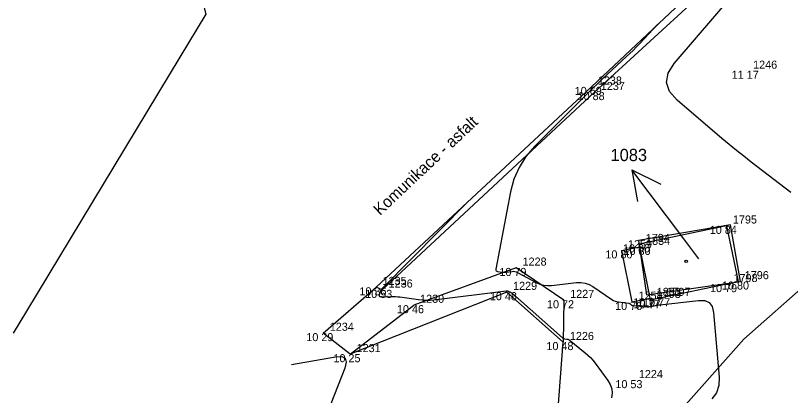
# Model space of a CAD drawing. Extents: x -711234 to -710007, y -1026313 to -1025448.
# Drawn here: x -710964.77 to -710937.91, y -1025846.78 to -1025833.6 of the extents above; entities that cross this region are included whole.
import ezdxf

# ---------------------------------------------------------------- set-up
doc = ezdxf.new("R2010")
doc.units = 0
for name, color, linetype in [('Ex_Major Contours', 7, 'Continuous'), ('Ex_Minor Contours', 7, 'Continuous'), ('Z_body', 7, 'Continuous'), ('Z_body_cisla', 7, 'Continuous'), ('Z_body_vysky_redukovane', 7, 'Continuous'), ('Z_budova', 7, 'Continuous'), ('Z_hrany_paty', 7, 'Continuous'), ('Z_katastr_cisla_stavebni', 7, 'Continuous'), ('Z_katastr_hranice', 7, 'Continuous'), ('Z_katastr_parcelni_cislo_odkaz', 7, 'Continuous'), ('Z_katastr_znacky_budov', 7, 'Continuous'), ('Z_komunikace', 7, 'Continuous'), ('Z_obruba', 7, 'Continuous'), ('Z_pilire', 7, 'Continuous'), ('Z_popisy', 7, 'Continuous'), ('Z_vstupy', 7, 'Continuous')]:
    doc.layers.add(name, color=color, linetype=linetype)

# ---------------------------------------------------------------- blocks, each defined once
blk = doc.blocks.new('POINT_DISPLAY')
blk.add_line((0, 0), (0, 0))

msp = doc.modelspace()

# ---------------------------------------------------------------- linework, layer by layer
msp.add_line((-710943.16, -1025841.54), (-710943.14, -1025841.63))
at = {"layer": 'Ex_Major Contours'}
msp.add_lwpolyline([(-710937.902, -1025839.743), (-710939.279, -1025838.687), (-710939.536, -1025838.488), (-710939.79, -1025838.285), (-710940.041, -1025838.078), (-710940.29, -1025837.869), (-710941.846, -1025836.538), (-710942.108, -1025836.24), (-710942.212, -1025835.929), (-710942.158, -1025835.606), (-710941.945, -1025835.27), (-710938.425, -1025831.155)], dxfattribs=at)
at = {"layer": 'Ex_Minor Contours'}
for points in [[(-710942.509, -1025833.906), (-710943.153, -1025834.59), (-710943.261, -1025834.703), (-710943.371, -1025834.814), (-710943.483, -1025834.924), (-710943.597, -1025835.032), (-710944.426, -1025835.807), (-710944.601, -1025835.973), (-710944.776, -1025836.14), (-710944.948, -1025836.308), (-710945.119, -1025836.479), (-710946.784, -1025838.147), (-710947.084, -1025838.494), (-710947.322, -1025838.872), (-710947.5, -1025839.283), (-710947.617, -1025839.725), (-710948.122, -1025842.406), (-710948.123, -1025842.438), (-710948.114, -1025842.462), (-710948.094, -1025842.478), (-710948.064, -1025842.487), (-710947.922, -1025842.507), (-710947.886, -1025842.51), (-710947.85, -1025842.512), (-710947.815, -1025842.511), (-710947.779, -1025842.508), (-710947.56, -1025842.48), (-710947.512, -1025842.478), (-710947.465, -1025842.483), (-710947.42, -1025842.495), (-710947.377, -1025842.515), (-710946.724, -1025842.867), (-710946.598, -1025842.923), (-710946.469, -1025842.959), (-710946.336, -1025842.974), (-710946.199, -1025842.968), (-710945.326, -1025842.867), (-710945.176, -1025842.862), (-710945.033, -1025842.883), (-710944.896, -1025842.931), (-710944.765, -1025843.005), (-710944.105, -1025843.453), (-710944.051, -1025843.486), (-710943.995, -1025843.511), (-710943.936, -1025843.53), (-710943.874, -1025843.541), (-710943.522, -1025843.586), (-710943.509, -1025843.589), (-710943.496, -1025843.593), (-710943.485, -1025843.599), (-710943.474, -1025843.607), (-710943.431, -1025843.641), (-710943.42, -1025843.648), (-710943.408, -1025843.654), (-710943.396, -1025843.658), (-710943.382, -1025843.66), (-710942.899, -1025843.704), (-710942.861, -1025843.706), (-710942.823, -1025843.705), (-710942.785, -1025843.701), (-710942.747, -1025843.695), (-710942.596, -1025843.663), (-710942.558, -1025843.655), (-710942.52, -1025843.649), (-710942.482, -1025843.643), (-710942.443, -1025843.638), (-710941.098, -1025843.486), (-710940.889, -1025843.492), (-710940.733, -1025843.564), (-710940.631, -1025843.703), (-710940.583, -1025843.907), (-710940.386, -1025846.146), (-710940.396, -1025846.437), (-710940.48, -1025846.688), (-710940.64, -1025846.9)], [(-710949.105, -1025840.082), (-710952.058, -1025843.057), (-710952.08, -1025843.081), (-710952.099, -1025843.108), (-710952.114, -1025843.137), (-710952.126, -1025843.168), (-710952.167, -1025843.295), (-710952.172, -1025843.323), (-710952.166, -1025843.343), (-710952.149, -1025843.354), (-710952.121, -1025843.358), (-710951.746, -1025843.35), (-710951.672, -1025843.35), (-710951.599, -1025843.353), (-710951.526, -1025843.359), (-710951.453, -1025843.367), (-710950.804, -1025843.457), (-710950.672, -1025843.471), (-710950.54, -1025843.476), (-710950.407, -1025843.473), (-710950.274, -1025843.461), (-710947.769, -1025843.151), (-710947.749, -1025843.15), (-710947.73, -1025843.152), (-710947.711, -1025843.157), (-710947.693, -1025843.165), (-710947.621, -1025843.204), (-710947.603, -1025843.214), (-710947.586, -1025843.225), (-710947.57, -1025843.237), (-710947.554, -1025843.25), (-710945.82, -1025844.781), (-710945.804, -1025844.794), (-710945.786, -1025844.803), (-710945.767, -1025844.81), (-710945.746, -1025844.815), (-710945.662, -1025844.825), (-710945.642, -1025844.829), (-710945.622, -1025844.836), (-710945.604, -1025844.845), (-710945.587, -1025844.857), (-710945.03, -1025845.301), (-710944.935, -1025845.382), (-710944.846, -1025845.469), (-710944.763, -1025845.562), (-710944.685, -1025845.661), (-710944.242, -1025846.266), (-710944.16, -1025846.404), (-710944.112, -1025846.549), (-710944.097, -1025846.702), (-710944.115, -1025846.861)], [(-710955.204, -1025845.709), (-710953.679, -1025845.44), (-710953.468, -1025845.431), (-710953.344, -1025845.493), (-710953.307, -1025845.626), (-710953.357, -1025845.831), (-710953.968, -1025847.402)]]:
    msp.add_lwpolyline(points, dxfattribs=at)
at = {"layer": 'Z_budova'}
for p, q in [((-710940.13, -1025840.9), (-710943.16, -1025841.54)), ((-710940.13, -1025840.9), (-710939.73, -1025842.83)), ((-710943.14, -1025841.63), (-710943.16, -1025841.54)), ((-710942.78, -1025843.41), (-710943.14, -1025841.63)), ((-710940.12, -1025842.92), (-710939.73, -1025842.83)), ((-710942.77, -1025843.48), (-710942.78, -1025843.41)), ((-710942.44, -1025843.41), (-710942.77, -1025843.48))]:
    msp.add_line(p, q, dxfattribs=at)
at = {"layer": 'Z_hrany_paty'}
for p, q in [((-710947.42, -1025842.36), (-710950.97, -1025843.65)), ((-710945.77, -1025843.48), (-710947.42, -1025842.36)), ((-710945.77, -1025843.48), (-710945.79, -1025844.93)), ((-710953.17, -1025845.35), (-710950.97, -1025843.65))]:
    msp.add_line(p, q, dxfattribs=at)
at = {"layer": 'Z_katastr_hranice'}
for points in [[(-710958.45, -1025831.09), (-710958.6, -1025831.88), (-710958.18, -1025833.56), (-710959.08, -1025835.05), (-710964.39, -1025843.86), (-710964.85, -1025844.62)], [(-710939.99, -1025840.86), (-710943.18, -1025841.41), (-710942.9, -1025843.29), (-710939.65, -1025842.83), (-710939.99, -1025840.86)], [(-710937.26, -1025842.82), (-710939.53, -1025844.83), (-710949.1, -1025855.62), (-710957.15, -1025859.01), (-710957.45, -1025861.7), (-710956.04, -1025864.39), (-710951.61, -1025865.47), (-710962.34, -1025872.25), (-710972.26, -1025878.16)]]:
    msp.add_lwpolyline(points, dxfattribs=at)
at = {"layer": 'Z_katastr_parcelni_cislo_odkaz'}
for p, q in [((-710941.61, -1025841.35), (-710943.416, -1025838.953)), ((-710943.416, -1025838.953), (-710942.413, -1025839.452)), ((-710943.416, -1025838.953), (-710943.213, -1025840.054)), ((-710941.09, -1025842.05), (-710941.61, -1025841.35))]:
    msp.add_line(p, q, dxfattribs=at)
at = {"layer": 'Z_katastr_znacky_budov'}
msp.add_circle((-710941.532, -1025842.13), 0.0437, dxfattribs=at)
at = {"layer": 'Z_komunikace'}
for p, q in [((-710944.81, -1025836.08), (-710938.29, -1025829.92)), ((-710952.27, -1025843.03), (-710944.81, -1025836.08)), ((-710954.11, -1025844.62), (-710952.27, -1025843.03)), ((-710947.75, -1025843.2), (-710953.17, -1025845.35)), ((-710945.79, -1025844.93), (-710947.75, -1025843.2)), ((-710953.17, -1025845.35), (-710954.11, -1025844.62)), ((-710945.98, -1025847.39), (-710945.79, -1025844.93))]:
    msp.add_line(p, q, dxfattribs=at)
at = {"layer": 'Z_obruba'}
for p, q in [((-710944.71, -1025836.26), (-710938.08, -1025830.19)), ((-710952.07, -1025843.12), (-710944.71, -1025836.26)), ((-710952.07, -1025843.12), (-710952.27, -1025843.03))]:
    msp.add_line(p, q, dxfattribs=at)
at = {"layer": 'Z_pilire'}
for p, q in [((-710943.77, -1025841.75), (-710943.14, -1025841.63)), ((-710943.77, -1025841.75), (-710943.41, -1025843.54)), ((-710943.41, -1025843.54), (-710942.78, -1025843.41))]:
    msp.add_line(p, q, dxfattribs=at)
at = {"layer": 'Z_vstupy'}
msp.add_line((-710940.12, -1025842.92), (-710942.44, -1025843.41), dxfattribs=at)

# ---------------------------------------------------------------- block references
at = {"layer": 'Z_body'}
for p in [(-710939.44, -1025835.52), (-710944.81, -1025836.08), (-710944.71, -1025836.26), (-710940.13, -1025840.9), (-710943.16, -1025841.54), (-710943.77, -1025841.75), (-710943.14, -1025841.63), (-710947.42, -1025842.36), (-710940.12, -1025842.92), (-710939.73, -1025842.83), (-710952.27, -1025843.03), (-710952.07, -1025843.12), (-710947.75, -1025843.2), (-710945.77, -1025843.48), (-710942.78, -1025843.41), (-710942.77, -1025843.48), (-710942.44, -1025843.41), (-710950.97, -1025843.65), (-710943.41, -1025843.54), (-710954.11, -1025844.62), (-710945.79, -1025844.93), (-710953.17, -1025845.35), (-710943.4, -1025846.25)]:
    msp.add_blockref('POINT_DISPLAY', p, dxfattribs=at)

# ---------------------------------------------------------------- texts
at = {"layer": 'Z_body_cisla'}
for s, p in [('1246', (-710939.21, -1025835.45)), ('1238', (-710944.59, -1025836)), ('1237', (-710944.49, -1025836.19)), ('1795', (-710939.91, -1025840.82)), ('1794', (-710942.93, -1025841.46)), ('1834', (-710942.92, -1025841.56)), ('1259', (-710943.55, -1025841.68)), ('1228', (-710947.2, -1025842.28)), ('1235', (-710952.05, -1025842.95)), ('1798', (-710939.89, -1025842.85)), ('1796', (-710939.5, -1025842.75)), ('1236', (-710951.84, -1025843.04)), ('1229', (-710947.53, -1025843.12)), ('1227', (-710945.55, -1025843.4)), ('1258', (-710943.18, -1025843.46)), ('1833', (-710942.55, -1025843.33)), ('1793', (-710942.55, -1025843.4)), ('1797', (-710942.21, -1025843.33)), ('1230', (-710950.75, -1025843.57)), ('1234', (-710953.88, -1025844.54)), ('1226', (-710945.56, -1025844.86)), ('1231', (-710952.95, -1025845.28)), ('1224', (-710943.17, -1025846.18))]:
    msp.add_text(s, height=0.28, dxfattribs=at).set_placement(p)
at = {"layer": 'Z_body_vysky_redukovane'}
for s, p in [('11 17', (-710939.953, -1025835.8)), ('10 69', (-710945.393, -1025836.36)), ('10 88', (-710945.293, -1025836.54)), ('10 84', (-710940.713, -1025841.18)), ('10 80', (-710943.72, -1025841.82)), ('10 80', (-710944.33, -1025842.03)), ('10 80', (-710943.7, -1025841.91)), ('10 79', (-710948.003, -1025842.64)), ('10 79', (-710940.703, -1025843.2)), ('10 80', (-710940.29, -1025843.11)), ('10 36', (-710952.853, -1025843.31)), ('10 53', (-710952.653, -1025843.4)), ('10 48', (-710948.333, -1025843.48)), ('10 72', (-710946.353, -1025843.76)), ('10 77', (-710943.363, -1025843.69)), ('10 77', (-710943.353, -1025843.76)), ('10 77', (-710943.023, -1025843.69)), ('10 46', (-710951.553, -1025843.93)), ('10 76', (-710943.993, -1025843.82)), ('10 29', (-710954.693, -1025844.9)), ('10 48', (-710946.373, -1025845.21)), ('10 25', (-710953.753, -1025845.63)), ('10 53', (-710943.983, -1025846.53))]:
    msp.add_text(s, height=0.28, dxfattribs=at).set_placement(p)
at = {"layer": 'Z_katastr_cisla_stavebni'}
msp.add_text('1083', height=0.425, dxfattribs=at).set_placement((-710944.15, -1025838.655))
at = {"layer": 'Z_popisy'}
msp.add_text('Komunikace - asfalt', height=0.4, rotation=43.2, dxfattribs=at).set_placement((-710952.14, -1025840.56))

doc.saveas('drawing.dxf')
